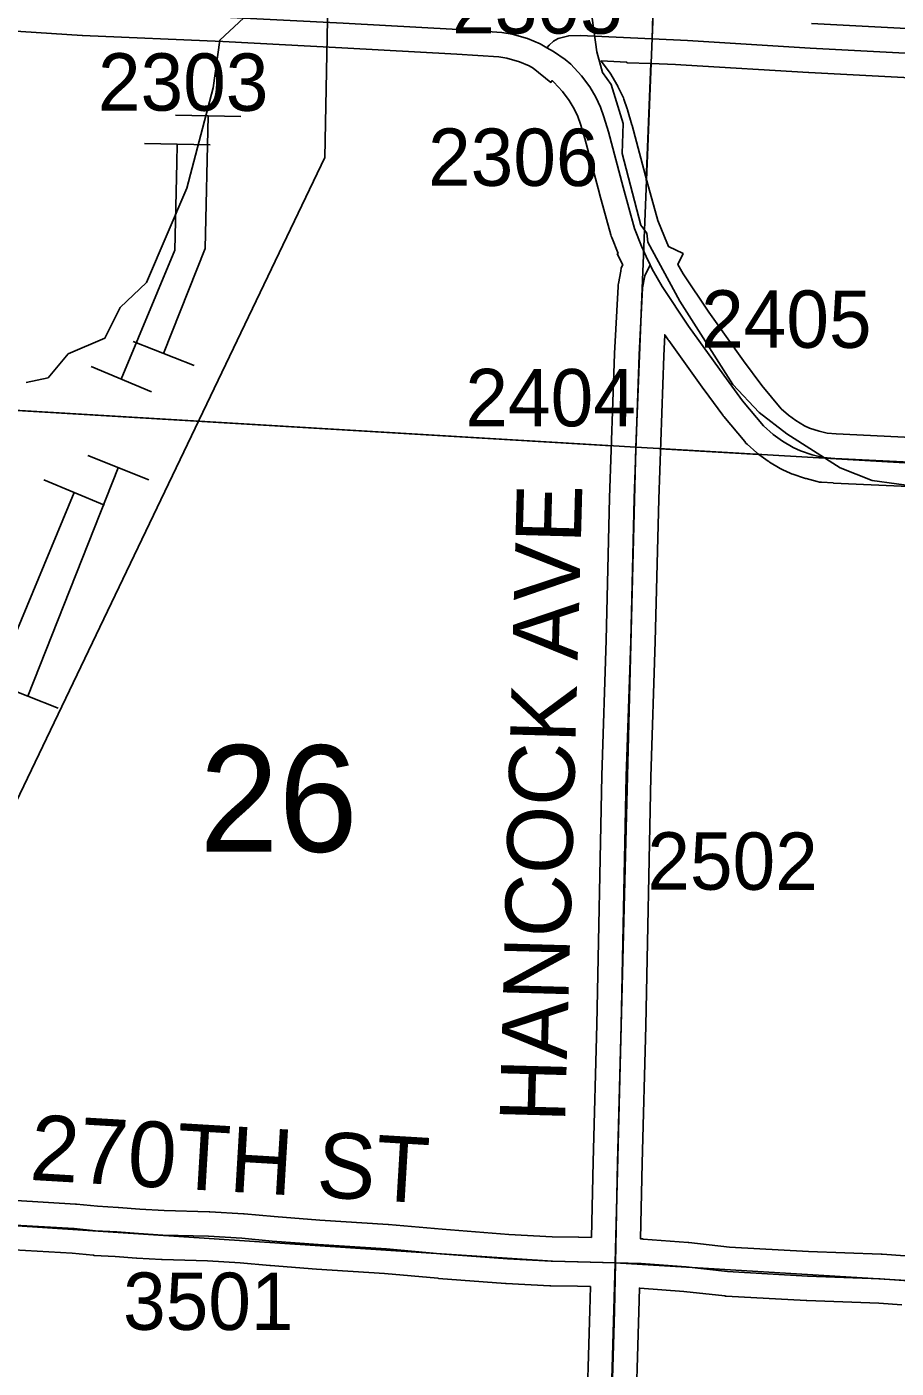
# Model space of a CAD drawing. Extents: x -157.2 to -99.3, y 12.2 to 46.2.
# Drawn here: x -130.71 to -129.648, y 23.422 to 25.06 of the extents above; entities that cross this region are included whole.
import ezdxf

# ---------------------------------------------------------------- set-up
doc = ezdxf.new("R2010")
doc.units = 0
for name, color, linetype in [('tdCoHydroRiver', 7, 'Continuous'), ('tdCoPipe', 7, 'Continuous'), ('tdCoPipe1', 7, 'Continuous'), ('tdCoPipe2', 7, 'Continuous'), ('tdCoSecRdNmbr', 7, 'Continuous'), ('tdCoSecRdTxt', 7, 'Continuous'), ('tdCoSecRteBand', 7, 'Continuous'), ('tdCoSecRteCL', 7, 'Continuous'), ('tdCoSectLine', 7, 'Continuous'), ('tdCoSectLinePart', 7, 'Continuous'), ('tdCoSectNmbr', 7, 'Continuous'), ('tdCoSurfAsphalt', 7, 'Continuous'), ('tdCoSurfGravel', 7, 'Continuous')]:
    doc.layers.add(name, color=color, linetype=linetype)

msp = doc.modelspace()

# ---------------------------------------------------------------- linework, layer by layer
at = {"layer": 'tdCoHydroRiver'}
for points in [[(-130.0219, 25.0847), (-130.0141, 25.0292), (-130.007, 25.0037), (-129.9963, 24.9891), (-129.982, 24.9413), (-129.9831, 24.905), (-129.9604, 24.8175), (-129.9528, 24.8078), (-129.9516, 24.7967), (-129.9127, 24.7244), (-129.8479, 24.623), (-129.8157, 24.5888), (-129.7818, 24.5625), (-129.7167, 24.5211), (-129.6777, 24.5057), (-129.618, 24.4975)], [(-130.7113, 24.6254), (-130.6843, 24.6309), (-130.6597, 24.6601), (-130.6149, 24.6793), (-130.5965, 24.7167), (-130.564, 24.7473), (-130.5148, 24.8626), (-130.4827, 24.9849), (-130.4746, 25.0431), (-130.4454, 25.0706)]]:
    msp.add_lwpolyline(points, dxfattribs=at)
at = {"layer": 'tdCoPipe'}
msp.add_lwpolyline([(-133.759, 16.6205), (-133.5865, 17.7778), (-133.4655, 18.0471), (-133.3685, 18.1297), (-133.2951, 18.596), (-133.1374, 20.0968), (-132.9167, 20.1674), (-132.8765, 20.8382), (-131.6756, 21.8898), (-131.4423, 22.6481), (-130.9379, 23.6667), (-130.3462, 24.8998), (-130.3405, 25.1948), (-130.2487, 25.3673), (-130.2364, 26.2904), (-130.2373, 27.9658), (-130.2301, 29.1582), (-130.2142, 30.4341), (-130.1913, 32.2243), (-130.16, 33.6013), (-130.1464, 33.8322), (-130.2014, 34.2309), (-130.2039, 34.9469)], dxfattribs=at)
at = {"layer": 'tdCoPipe1'}
for p, q in [((-130.5667, 24.9172), (-130.4865, 24.9155)), ((-130.6319, 24.6449), (-130.5579, 24.614)), ((-130.6896, 24.5064), (-130.6156, 24.4756))]:
    msp.add_line(p, q, dxfattribs=at)
for points in [[(-130.5266, 24.9164), (-130.5271, 24.8933), (-130.5294, 24.7867), (-130.5949, 24.6295)], [(-130.6526, 24.491), (-130.7679, 24.2141)]]:
    msp.add_lwpolyline(points, dxfattribs=at)
at = {"layer": 'tdCoPipe2'}
for p, q in [((-130.5289, 24.9518), (-130.4487, 24.95)), ((-130.5805, 24.6754), (-130.506, 24.6459)), ((-130.6359, 24.536), (-130.5614, 24.5064)), ((-130.7466, 24.2572), (-130.6721, 24.2276))]:
    msp.add_line(p, q, dxfattribs=at)
for points in [[(-130.4888, 24.9509), (-130.4924, 24.7887), (-130.5432, 24.6606)], [(-130.5986, 24.5212), (-130.7093, 24.2424)]]:
    msp.add_lwpolyline(points, dxfattribs=at)
at = {"layer": 'tdCoSecRteBand'}
for points in [[(-130.0206, 23.5815), (-130.0186, 23.6737), (-130.0186, 23.6738), (-130.0186, 23.6739), (-130.0141, 23.8415), (-130.008, 24.1452), (-130.008, 24.1454), (-130.008, 24.1456), (-130.0025, 24.3109), (-129.9984, 24.4844), (-129.9984, 24.4845), (-129.9983, 24.4847), (-129.9922, 24.6603), (-129.9922, 24.6605), (-129.9922, 24.6608), (-129.988, 24.7424), (-129.9879, 24.7444), (-129.9875, 24.7463), (-129.9848, 24.7611), (-129.9841, 24.7652), (-129.9823, 24.7688), (-129.989, 24.7823), (-129.988, 24.7829), (-129.9957, 24.8024), (-129.9964, 24.8039), (-129.9968, 24.8055), (-130.0106, 24.8558), (-130.0106, 24.8559), (-130.0106, 24.856), (-130.0288, 24.9232), (-130.034, 24.9408), (-130.0371, 24.9501), (-130.0417, 24.9596), (-130.0476, 24.9697), (-130.0558, 24.9807), (-130.0664, 24.9921), (-130.0685, 24.9938), (-130.0702, 24.9917), (-130.0919, 25.009), (-130.0968, 25.0118), (-130.1086, 25.0169), (-130.1241, 25.0212), (-130.1337, 25.0229), (-130.1849, 25.0262), (-130.3256, 25.0338), (-130.4709, 25.0415), (-130.6422, 25.0491), (-130.6425, 25.0491), (-130.6428, 25.0491), (-130.8055, 25.0595)], [(-129.7517, 25.0636), (-129.4186, 25.0461)], [(-129.4218, 24.9861), (-129.7549, 25.0036), (-129.7551, 25.0036), (-129.7552, 25.0037), (-129.9047, 25.0128), (-129.9179, 25.0134), (-129.9475, 25.0149), (-129.9772, 25.0157), (-129.9772, 25.0163), (-129.9778, 25.0163), (-130.0087, 25.0179), (-130.0087, 25.0178), (-129.9986, 25.0043), (-129.9976, 25.003), (-129.9968, 25.0016), (-129.9894, 24.989), (-129.9887, 24.9879), (-129.9882, 24.9868), (-129.9822, 24.9744), (-129.9815, 24.9728), (-129.9809, 24.9711), (-129.977, 24.9595), (-129.9767, 24.9589), (-129.9766, 24.9583), (-129.9711, 24.9398), (-129.971, 24.9395), (-129.971, 24.9392), (-129.9527, 24.8717), (-129.9394, 24.823), (-129.9315, 24.8032), (-129.9266, 24.7915), (-129.9265, 24.7914), (-129.9086, 24.7826), (-129.9151, 24.7695), (-129.9087, 24.7581), (-129.8771, 24.711), (-129.8346, 24.6519), (-129.8123, 24.6216), (-129.7886, 24.5932), (-129.7799, 24.5854), (-129.7708, 24.5789), (-129.7602, 24.5725), (-129.7542, 24.5697), (-129.7425, 24.5659), (-129.7325, 24.5633), (-129.7215, 24.5625), (-129.6296, 24.5581)], [(-129.6329, 24.4982), (-129.7247, 24.5026), (-129.725, 24.5026), (-129.7253, 24.5027), (-129.7394, 24.5037), (-129.7421, 24.5038), (-129.7447, 24.5045), (-129.7583, 24.508), (-129.7592, 24.5082), (-129.7602, 24.5085), (-129.7745, 24.5132), (-129.7761, 24.5137), (-129.7777, 24.5145), (-129.7868, 24.5186), (-129.7883, 24.5194), (-129.7898, 24.5202), (-129.8029, 24.5281), (-129.8039, 24.5287), (-129.8048, 24.5294), (-129.8162, 24.5376), (-129.8175, 24.5385), (-129.8187, 24.5396), (-129.8303, 24.5499), (-129.8319, 24.5514), (-129.8333, 24.5531), (-129.859, 24.5839), (-129.8596, 24.5846), (-129.8601, 24.5853), (-129.883, 24.6164), (-129.8831, 24.6165), (-129.8832, 24.6167), (-129.9261, 24.6764), (-129.9264, 24.6768), (-129.9267, 24.6772), (-129.9309, 24.6835), (-129.9322, 24.6579), (-129.9384, 24.4828), (-129.9426, 24.3093), (-129.9426, 24.3092), (-129.9426, 24.3091), (-129.948, 24.1438), (-129.9542, 23.8401), (-129.9542, 23.8401), (-129.9542, 23.84), (-129.9586, 23.6723), (-129.9606, 23.58), (-129.9606, 23.5798), (-129.9589, 23.5797), (-129.9582, 23.5797), (-129.9575, 23.5796), (-129.9025, 23.5754), (-129.902, 23.5754), (-129.9014, 23.5753), (-129.8517, 23.5698), (-129.7552, 23.5644), (-129.6667, 23.5612), (-129.6661, 23.5612), (-129.6655, 23.5611), (-129.6372, 23.559)], [(-130.7232, 23.6265), (-130.651, 23.6223), (-130.6503, 23.6223), (-130.6497, 23.6222), (-130.6239, 23.6196), (-130.5987, 23.6182), (-130.5985, 23.6181), (-130.5982, 23.6181), (-130.5721, 23.6162), (-130.5427, 23.6145), (-130.4877, 23.613), (-130.4872, 23.613), (-130.4867, 23.613), (-130.4457, 23.6105), (-130.4452, 23.6105), (-130.4448, 23.6104), (-130.408, 23.607), (-130.3522, 23.6028), (-130.269, 23.5974), (-130.2687, 23.5974), (-130.2683, 23.5974), (-130.2029, 23.5915), (-130.1213, 23.5853), (-130.0687, 23.5824), (-130.0365, 23.5819), (-130.0363, 23.5819), (-130.0361, 23.5819), (-130.0206, 23.5815)], [(-130.027, 23.341), (-130.0225, 23.4923), (-130.0219, 23.5215), (-130.0221, 23.5215), (-130.0376, 23.522), (-130.0702, 23.5224), (-130.0708, 23.5225), (-130.0714, 23.5225), (-130.1249, 23.5254), (-130.1252, 23.5255), (-130.1255, 23.5255), (-130.2076, 23.5316), (-130.2078, 23.5317), (-130.2081, 23.5317), (-130.2733, 23.5376), (-130.3563, 23.543), (-130.3564, 23.543), (-130.3566, 23.543), (-130.4128, 23.5472), (-130.4131, 23.5472), (-130.4133, 23.5472), (-130.4498, 23.5506), (-130.4898, 23.553), (-130.5448, 23.5545), (-130.5452, 23.5545), (-130.5457, 23.5545), (-130.5758, 23.5563), (-130.576, 23.5563), (-130.5763, 23.5563), (-130.6024, 23.5583), (-130.628, 23.5597), (-130.6287, 23.5598), (-130.6294, 23.5598), (-130.6551, 23.5625), (-130.7264, 23.5666)], [(-129.6412, 23.4991), (-129.6695, 23.5013), (-129.7576, 23.5045), (-129.7579, 23.5045), (-129.7582, 23.5045), (-129.8559, 23.5099), (-129.8567, 23.51), (-129.8576, 23.5101), (-129.9076, 23.5157), (-129.9613, 23.5198), (-129.9619, 23.5198), (-129.9625, 23.4909), (-129.9625, 23.4908), (-129.9625, 23.4907), (-129.967, 23.3393)]]:
    msp.add_lwpolyline(points, dxfattribs=at)
at = {"layer": 'tdCoSecRteCL'}
for points in [[(-129.9464, 25.0448), (-129.9443, 25.1176), (-129.9403, 25.217), (-129.9347, 25.346), (-129.9317, 25.4182), (-129.9275, 25.5137), (-129.9238, 25.6061), (-129.9204, 25.7208), (-129.9164, 25.831), (-129.9125, 25.9166), (-129.9107, 25.9662), (-129.9105, 26.0106), (-129.9127, 26.0187), (-129.9176, 26.0269), (-129.9182, 26.0275), (-129.9231, 26.0328), (-129.9273, 26.0362), (-129.9349, 26.0399), (-129.9438, 26.0424), (-129.9556, 26.0436), (-130.0725, 26.051), (-130.159, 26.0552)], [(-130.94, 25.1004), (-130.9203, 25.0981), (-130.8036, 25.0894), (-130.6409, 25.0791), (-130.4695, 25.0714), (-130.324, 25.0638), (-130.1832, 25.0561), (-130.1301, 25.0527), (-130.1176, 25.0505), (-130.0986, 25.0453), (-130.0833, 25.0386), (-130.075, 25.0339)], [(-130.075, 25.0339), (-130.0722, 25.0373), (-130.0668, 25.042), (-130.0614, 25.0454), (-130.0483, 25.0486), (-130.0343, 25.0491), (-129.9464, 25.0448)], [(-129.9464, 25.0448), (-129.9031, 25.0427), (-129.7534, 25.0336), (-129.4202, 25.0161), (-129.1115, 24.9988), (-129.0634, 24.9964), (-129.0407, 24.9931), (-129.0178, 24.9842), (-129.0001, 24.9747), (-128.9814, 24.962), (-128.9666, 24.9531), (-128.9495, 24.9482)], [(-130.075, 25.0339), (-130.067, 25.0293), (-130.0527, 25.0196), (-130.0458, 25.014), (-130.0327, 24.9999), (-130.0226, 24.9863), (-130.0152, 24.9738), (-130.0093, 24.9614), (-130.0053, 24.9498), (-129.9999, 24.9314), (-129.9817, 24.8638), (-129.9679, 24.8135), (-129.9592, 24.7918), (-129.9538, 24.779), (-129.9488, 24.7689)], [(-129.9913, 23.5506), (-129.9886, 23.6731), (-129.9842, 23.8408), (-129.978, 24.1446), (-129.9726, 24.31), (-129.9684, 24.4837), (-129.9622, 24.6592), (-129.958, 24.7409), (-129.9553, 24.7557), (-129.9488, 24.7689)], [(-129.9488, 24.7689), (-129.9462, 24.7637), (-129.9343, 24.7425), (-129.9018, 24.6939), (-129.8589, 24.6342), (-129.8359, 24.6031), (-129.8103, 24.5723), (-129.7987, 24.5619), (-129.7873, 24.5538), (-129.7743, 24.5459), (-129.7652, 24.5417), (-129.7509, 24.537), (-129.7373, 24.5336), (-129.7232, 24.5326), (-129.631, 24.5282)], [(-130.9752, 23.6123), (-130.9417, 23.6114), (-130.8971, 23.6067), (-130.8535, 23.603), (-130.7908, 23.5988), (-130.725, 23.5966), (-130.6527, 23.5924), (-130.6263, 23.5897), (-130.6004, 23.5882), (-130.5741, 23.5862), (-130.544, 23.5845), (-130.4885, 23.583), (-130.4475, 23.5806), (-130.4106, 23.5771), (-130.3543, 23.5729), (-130.271, 23.5675), (-130.2054, 23.5616), (-130.1233, 23.5554), (-130.0697, 23.5524), (-130.0369, 23.5519), (-129.9913, 23.5506)], [(-130.0196, 22.5553), (-130.0165, 22.6753), (-130.0115, 22.8329), (-130.0068, 22.9808), (-130.0059, 23.0114), (-130.0022, 23.1308), (-130.0012, 23.1791), (-129.997, 23.3401), (-129.9925, 23.4916), (-129.9913, 23.5506)], [(-129.9913, 23.5506), (-129.9598, 23.5497), (-129.9048, 23.5455), (-129.8542, 23.5399), (-129.7566, 23.5344), (-129.6678, 23.5312), (-129.6389, 23.529), (-129.6256, 23.5285), (-129.6096, 23.5283), (-129.5669, 23.5283), (-129.5124, 23.5241), (-129.4194, 23.5169), (-129.3817, 23.515), (-129.3181, 23.5108), (-129.2695, 23.5053), (-129.2362, 23.5024), (-129.2054, 23.5014), (-129.1425, 23.4987), (-129.0969, 23.4962), (-129.0599, 23.4942), (-129.0219, 23.4888), (-129.0066, 23.4876)]]:
    msp.add_lwpolyline(points, dxfattribs=at)
at = {"layer": 'tdCoSectLine'}
for points in [[(-129.9665, 24.5462), (-129.9266, 25.5453)], [(-130.9518, 24.6049), (-129.9665, 24.5462)], [(-129.9916, 23.5506), (-129.9665, 24.5462)], [(-129.9665, 24.5462), (-128.9664, 24.4882)], [(-130.9756, 23.6123), (-130.0683, 23.5524), (-129.9916, 23.5506)], [(-130.02, 22.5553), (-129.9916, 23.5506)], [(-129.9916, 23.5506), (-129.0592, 23.4941), (-129.007, 23.4876)]]:
    msp.add_lwpolyline(points, dxfattribs=at)
at = {"layer": 'tdCoSectLinePart'}
for points in [[(-129.9535, 24.872), (-129.9478, 25.0146)], [(-130.9218, 24.6031), (-129.9965, 24.548)], [(-129.9366, 24.5445), (-129.8164, 24.5375)]]:
    msp.add_lwpolyline(points, dxfattribs=at)
at = {"layer": 'tdCoSurfAsphalt'}
for points in [[(-130.324, 25.0638), (-130.1832, 25.0561), (-130.1301, 25.0527), (-130.1176, 25.0505), (-130.0986, 25.0453), (-130.0833, 25.0386), (-130.075, 25.0339)], [(-130.075, 25.0339), (-130.067, 25.0293), (-130.0527, 25.0196), (-130.0458, 25.014), (-130.0327, 24.9999), (-130.0226, 24.9863), (-130.0152, 24.9738), (-130.0093, 24.9614), (-130.0053, 24.9498), (-129.9999, 24.9314), (-129.9817, 24.8638), (-129.9679, 24.8135), (-129.9592, 24.7918), (-129.9538, 24.779), (-129.9488, 24.7689), (-129.9462, 24.7637), (-129.9343, 24.7425), (-129.9018, 24.6939), (-129.8589, 24.6342), (-129.8359, 24.6031), (-129.8103, 24.5723), (-129.7987, 24.5619), (-129.7873, 24.5538), (-129.7743, 24.5459), (-129.7652, 24.5417), (-129.7509, 24.537), (-129.7373, 24.5336), (-129.7232, 24.5326), (-129.631, 24.5282)]]:
    msp.add_lwpolyline(points, dxfattribs=at)
at = {"layer": 'tdCoSurfGravel'}
for points in [[(-129.9464, 25.0448), (-129.9443, 25.1176), (-129.9403, 25.217), (-129.9347, 25.346), (-129.9317, 25.4182), (-129.9275, 25.5137), (-129.9238, 25.6061), (-129.9204, 25.7208), (-129.9164, 25.831), (-129.9125, 25.9166), (-129.9107, 25.9662), (-129.9105, 26.0106), (-129.9127, 26.0187), (-129.9176, 26.0269), (-129.9182, 26.0275)], [(-130.075, 25.0339), (-130.0722, 25.0373), (-130.0668, 25.042), (-130.0614, 25.0454), (-130.0483, 25.0486), (-130.0343, 25.0491), (-129.9464, 25.0448)], [(-129.9464, 25.0448), (-129.9031, 25.0427), (-129.7534, 25.0336), (-129.4202, 25.0161), (-129.1115, 24.9988), (-129.0634, 24.9964), (-129.0407, 24.9931), (-129.0178, 24.9842), (-129.0001, 24.9747), (-128.9814, 24.962), (-128.9666, 24.9531), (-128.9495, 24.9482)], [(-129.9913, 23.5506), (-129.9886, 23.6731), (-129.9842, 23.8408), (-129.978, 24.1446), (-129.9726, 24.31), (-129.9684, 24.4837), (-129.9622, 24.6592), (-129.958, 24.7409), (-129.9553, 24.7557), (-129.9488, 24.7689)], [(-130.725, 23.5966), (-130.6527, 23.5924), (-130.6263, 23.5897), (-130.6004, 23.5882), (-130.5741, 23.5862), (-130.544, 23.5845), (-130.4885, 23.583), (-130.4475, 23.5806), (-130.4106, 23.5771), (-130.3543, 23.5729), (-130.271, 23.5675), (-130.2054, 23.5616), (-130.1233, 23.5554), (-130.0697, 23.5524), (-130.0369, 23.5519), (-129.9913, 23.5506), (-129.9598, 23.5497), (-129.9048, 23.5455), (-129.8542, 23.5399), (-129.7566, 23.5344), (-129.6678, 23.5312), (-129.6389, 23.529)], [(-129.997, 23.3401), (-129.9925, 23.4916), (-129.9913, 23.5506)]]:
    msp.add_lwpolyline(points, dxfattribs=at)

# ---------------------------------------------------------------- texts
at = {"layer": 'tdCoSecRdNmbr'}
for s, rotation, p in [('2305', 359.9012, (-130.1908, 25.0515)), ('2303', 359.9009, (-130.6235, 24.9573)), ('2306', 359.9012, (-130.2202, 24.8655)), ('2405', 359.9014, (-129.8866, 24.6679)), ('2404', 359.9012, (-130.1746, 24.572)), ('2502', 359.9014, (-129.9523, 24.0062)), ('3501', 359.901, (-130.5928, 23.4688))]:
    msp.add_text(s, height=0.07, rotation=rotation, dxfattribs=at).set_placement(p)
at = {"layer": 'tdCoSecRdTxt'}
for s, rotation, p in [('HANCOCK AVE', 88.4384, (-130.0528, 23.7212)), ('270TH ST', 356.61, (-130.7078, 23.6519))]:
    msp.add_text(s, height=0.08, rotation=rotation, dxfattribs=at).set_placement(p)
at = {"layer": 'tdCoSectNmbr'}
msp.add_text('26', height=0.13, rotation=359.901, dxfattribs=at).set_placement((-130.4995, 24.0526))

doc.saveas('drawing.dxf')
